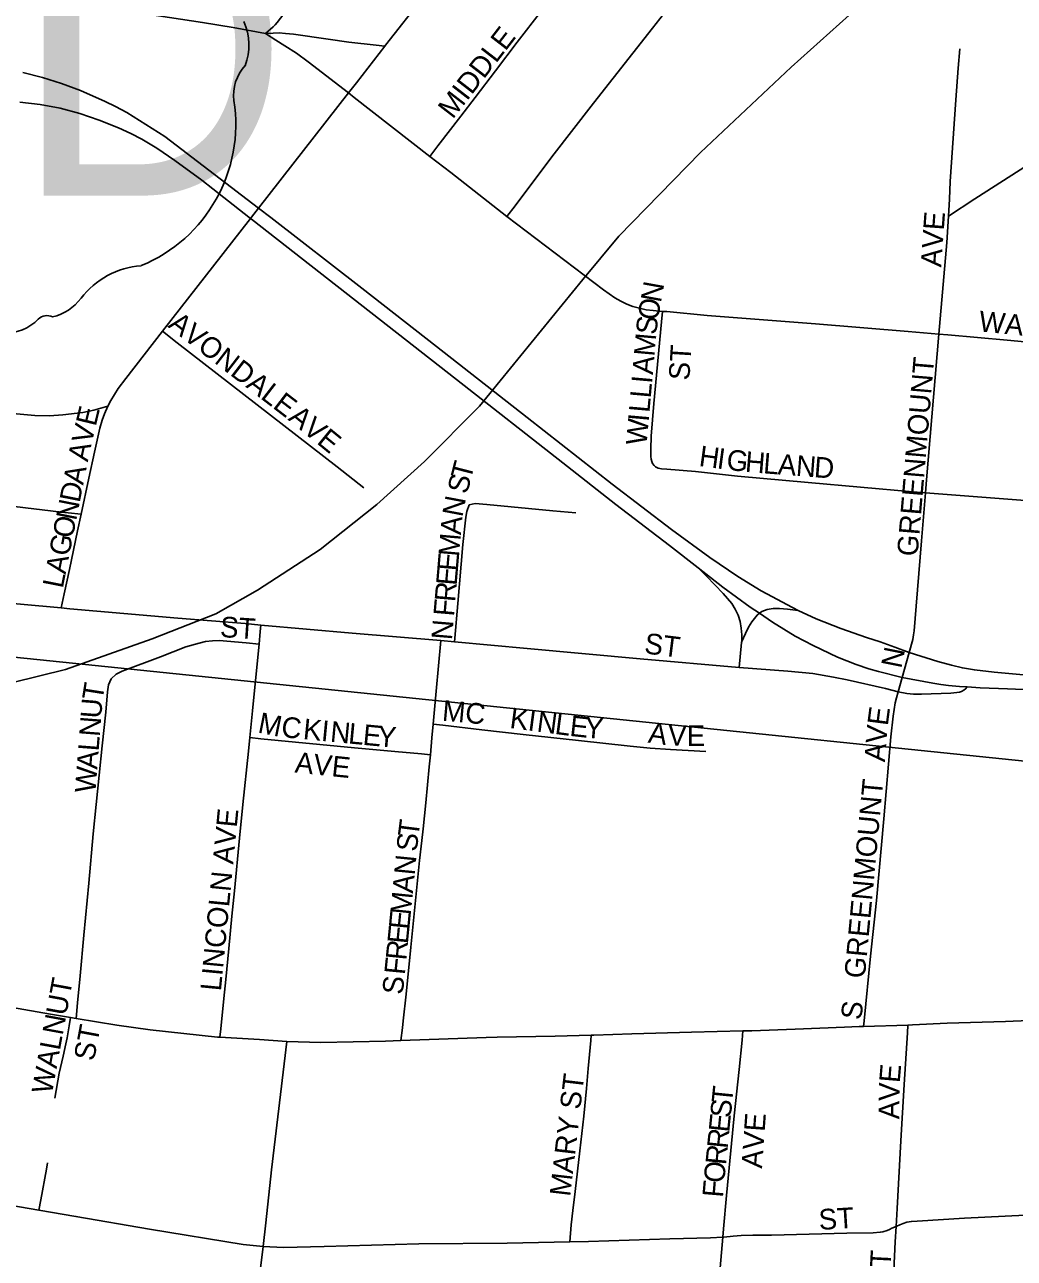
# Model space of a CAD drawing. Extents: x 1410790 to 1770854, y 566777 to 831614.
# Drawn here: x 1604940 to 1607334, y 701706 to 704689 of the extents above; entities that cross this region are included whole.
import ezdxf

# ---------------------------------------------------------------- set-up
doc = ezdxf.new("R2010")
doc.units = 0
for name, color, linetype in [('GM_X_City_Street', 7, 'Continuous'), ('GM_X_City_Street_Text', 7, 'Continuous'), ('GM_X_Interchange_Ramps', 7, 'Continuous'), ('GM_X_Rail_Line', 7, 'Continuous'), ('GM_X_Section', 7, 'Continuous'), ('GM_X_State_Route', 7, 'Continuous'), ('GM_X_State_Shield', 7, 'Continuous'), ('GM_X_US_Route', 7, 'Continuous')]:
    doc.layers.add(name, color=color, linetype=linetype)

msp = doc.modelspace()

# ---------------------------------------------------------------- linework, layer by layer
at = {"layer": 'GM_X_City_Street'}
for points in [[(1605522.1, 704667.9), (1605541, 704683.8), (1605545.9, 704688.4), (1605550.7, 704694.1), (1605574.8, 704725.5), (1605607.9, 704767.4), (1605635, 704799.8), (1605666.6, 704841.6), (1605706.6, 704894.5), (1605760.1, 704962.5), (1605810.6, 705028.9), (1605889.9, 705133), (1605953.2, 705212.4), (1606072, 705363.8), (1606132.7, 705442.3), (1606147.4, 705461)], [(1605920, 704370.4), (1605939.4, 704395.9), (1605994.6, 704468.1), (1606029.2, 704513.4), (1606078.2, 704577.6), (1606131.1, 704646.9), (1606189.5, 704722.5), (1606248.3, 704799.6), (1606362.5, 704948.6), (1606416.8, 705019.3), (1606464.2, 705081.1), (1606523, 705157.6), (1606534.6, 705172.6)], [(1606106.1, 704225.3), (1606125.8, 704251.3), (1606214.9, 704369.7), (1606315.9, 704499.6), (1606458.1, 704680.7), (1606600.6, 704861.7), (1606715.8, 705005.7), (1606730.2, 705023.5)], [(1605522.1, 704667.9), (1605547.4, 704651.4), (1605569, 704637.9), (1605597.2, 704619.9), (1605625.8, 704599.4), (1605723, 704524)], [(1607174.5, 704225.9), (1607237.8, 704267.8), (1607777.3, 704613.3), (1607876.7, 704676.8)], [(1607174.5, 704225.9), (1607176.8, 704267.4), (1607178.1, 704309.9), (1607191.8, 704507.1), (1607197.7, 704583.8), (1607202.2, 704630.7)], [(1605723, 704524), (1605736.8, 704513.2), (1605920, 704370.4)], [(1605920, 704370.4), (1605970.2, 704331.3), (1606106.1, 704225.3)], [(1606106.1, 704225.3), (1606340.1, 704047.5), (1606367.5, 704028.2), (1606381.7, 704020.2), (1606395.9, 704013.5), (1606410.7, 704007.8), (1606426.7, 704003.3), (1606443.3, 703999.9), (1606459.8, 703997.8), (1606482.3, 703995.8)], [(1607151.3, 703940.6), (1607170.3, 704162.6), (1607174.5, 704225.9)], [(1606462.1, 703622.8), (1606458.4, 703628.2), (1606456.6, 703632.9), (1606455.1, 703638.5), (1606454.2, 703644.6), (1606454.1, 703662.3), (1606455.3, 703693.8), (1606461.5, 703772.9), (1606480, 703970.8), (1606482.3, 703995.8)], [(1606482.3, 703995.8), (1606492.8, 703995.1), (1606590.8, 703985.7), (1606852.8, 703965.6), (1607077.1, 703946.9), (1607151.3, 703940.6)], [(1605273.2, 703947.6), (1605308.7, 703920), (1605437.6, 703819.6), (1605695.8, 703619.8), (1605759.9, 703569.4)], [(1607118.5, 703557), (1607120.9, 703588.6), (1607151.3, 703940.6)], [(1607151.3, 703940.6), (1607173, 703938.7), (1607316.3, 703926.1), (1607714.6, 703888.6), (1607768.3, 703883.6), (1607805.8, 703880)], [(1605076, 703505.3), (1605094.8, 703592.4), (1605108.4, 703655.1), (1605121.1, 703713.4), (1605127, 703732.8), (1605132.6, 703748.3), (1605140.8, 703766.5)], [(1606462.1, 703622.8), (1606465.7, 703619.6), (1606471.8, 703616.5), (1606480.4, 703615.3), (1606493, 703614), (1606562.3, 703608.2), (1606664.3, 703597.6), (1606835, 703581.7), (1607088.1, 703559.5), (1607118.5, 703557)], [(1607079.2, 703171.2), (1607087.9, 703202.3), (1607090.1, 703213.3), (1607091.1, 703223), (1607096.1, 703282.8), (1607109.4, 703440.9), (1607118.5, 703557)], [(1607118.5, 703557), (1607412.2, 703534.1), (1607771.6, 703502.1)], [(1604628, 703545.8), (1604686.4, 703540.6), (1604817.1, 703532.5), (1604914.8, 703523.7), (1605028.4, 703509.9), (1605044.7, 703508.3), (1605076, 703505.3)], [(1605979.8, 703196.5), (1605980.6, 703205.6), (1605987.6, 703289.7), (1605999.2, 703431.9), (1606006.5, 703498.3), (1606009.1, 703511.6), (1606014.5, 703528.2)], [(1606014.5, 703528.2), (1606029.8, 703531), (1606058, 703528.8), (1606217, 703513.7), (1606273.3, 703508.7)], [(1605028.1, 703278.5), (1605035.3, 703312.5), (1605047.8, 703371.6), (1605067.5, 703465), (1605076, 703505.3)], [(1604607, 703316.9), (1605028.1, 703278.5)], [(1605028.1, 703278.5), (1605049.1, 703276.6), (1605179.4, 703265), (1605309.8, 703254.1), (1605473, 703240.7), (1605511, 703237.3)], [(1605506.8, 703191.2), (1605509.6, 703221.5), (1605511, 703237.3)], [(1605511, 703237.3), (1605731.9, 703217.5), (1605946.3, 703199.6)], [(1605064.5, 702285.9), (1605067.8, 702323.6), (1605073.5, 702388.9), (1605082.9, 702486.9), (1605094.5, 702612.8), (1605105.4, 702732.7), (1605126.7, 702945.3), (1605136.1, 703026.9), (1605139.9, 703076.1), (1605142.3, 703092.4), (1605148.8, 703107.4), (1605160.9, 703118.2), (1605175.7, 703125.5), (1605268.3, 703160.4), (1605329.8, 703184.2), (1605361.4, 703193.7), (1605377.4, 703197.2), (1605393.7, 703199.2), (1605410.1, 703199.6), (1605475.8, 703193.9), (1605506.8, 703191.2)], [(1605484.6, 702964.9), (1605490.9, 703029.4), (1605505.4, 703175.6), (1605506.8, 703191.2)], [(1605927.6, 702997.6), (1605934.7, 703077.7), (1605946.3, 703199.6)], [(1605946.3, 703199.6), (1605979.8, 703196.5)], [(1605979.8, 703196.5), (1606154.9, 703180.3), (1606428.6, 703155.6), (1606667.8, 703134.6)], [(1607062.2, 703110.5), (1607079.2, 703171.2)], [(1606667.8, 703134.6), (1606786, 703125.9), (1606846.5, 703119.9), (1606896.2, 703111.5), (1606929.2, 703104.5), (1607022.1, 703084.1), (1607052.5, 703076.1)], [(1607052.5, 703076.1), (1607062.2, 703110.5)], [(1606968.9, 702266.4), (1606970.3, 702280), (1606986, 702436.8), (1607000.6, 702571), (1607018, 702768.6), (1607034.7, 702966.6), (1607040.3, 703016.6), (1607045.5, 703049.5), (1607048.5, 703061.1), (1607052.5, 703076.1)], [(1605921.1, 702923.7), (1605924.7, 702964.7), (1605927.6, 702997.6)], [(1605927.6, 702997.6), (1605950.8, 702994.9), (1606045.6, 702983.8), (1606145.3, 702972.2), (1606279.5, 702958.1), (1606404.1, 702944.4), (1606452.8, 702939.7), (1606501.7, 702936.6), (1606587.1, 702931.2)], [(1605412.1, 702240.5), (1605414.1, 702260.6), (1605421.5, 702334.1), (1605425.9, 702379.8), (1605433.9, 702454.8), (1605441, 702533.2), (1605447.4, 702594.2), (1605459.6, 702722), (1605467.7, 702802.9), (1605481.4, 702932.1), (1605484.6, 702964.9)], [(1605484.6, 702964.9), (1605511.2, 702962.3), (1605737.7, 702940.4), (1605834.8, 702931.5), (1605899.5, 702925.6), (1605921.1, 702923.7)], [(1605849.9, 702232.4), (1605853.3, 702263.5), (1605855, 702279.7), (1605862.1, 702344.6), (1605873.8, 702458.3), (1605888.3, 702603), (1605894.9, 702667.5), (1605900.2, 702715.8), (1605903.5, 702744.8), (1605910, 702807.2), (1605918.5, 702894.3), (1605921.1, 702923.7)], [(1604808.6, 702331), (1604905.7, 702313.4), (1605002.2, 702296.3), (1605050.1, 702288.3)], [(1605012.2, 702093.3), (1605023, 702153.7), (1605032.5, 702194.4), (1605039.5, 702224.1), (1605042.3, 702238.7), (1605046.9, 702267.9), (1605050.1, 702288.3)], [(1605050.1, 702288.3), (1605064.5, 702285.9)], [(1605064.5, 702285.9), (1605162.6, 702269.5), (1605243.5, 702258.2), (1605406.2, 702240.9), (1605412.1, 702240.5)], [(1606677.2, 702255.7), (1606698.8, 702256.2), (1606803.8, 702259.7), (1606922.7, 702264.9), (1606958.4, 702266), (1606968.9, 702266.4)], [(1606968.9, 702266.4), (1607076.2, 702269.8)], [(1607047.8, 701783.1), (1607050.5, 701826.1), (1607059.2, 701990.1), (1607066.8, 702125.9), (1607075, 702251.1), (1607076.2, 702269.8)], [(1607076.2, 702269.8), (1607087.7, 702270.2), (1607171, 702274.5), (1607312.5, 702278.8), (1607443.6, 702284), (1607449.4, 702284.3)], [(1605412.1, 702240.5), (1605507.8, 702234.6), (1605573.5, 702230.4)], [(1605849.9, 702232.4), (1606056.4, 702239.8), (1606082.8, 702240.3)], [(1606082.8, 702240.3), (1606223.1, 702243.2), (1606310.4, 702245.6)], [(1606258.5, 701745.4), (1606262, 701786.8), (1606265.8, 701821), (1606271.4, 701867.6), (1606282.5, 701966), (1606292.5, 702049.6), (1606298.8, 702116.3), (1606303, 702164.6), (1606309.2, 702232.9), (1606310.4, 702245.6)], [(1606310.4, 702245.6), (1606316.8, 702245.8), (1606408, 702248.4), (1606553, 702252.8), (1606677.2, 702255.7)], [(1606628.6, 701757.1), (1606630.5, 701777.2), (1606637.6, 701857.6), (1606656.2, 702050.6), (1606668.1, 702162.2), (1606675, 702233.2), (1606677.2, 702255.7)], [(1605516.9, 701734.3), (1605523.1, 701791.8), (1605536.9, 701919.7), (1605573.5, 702230.4)], [(1605573.5, 702230.4), (1605655.9, 702227.9), (1605812.5, 702231.1), (1605849.9, 702232.4)], [(1604974.1, 701822.3), (1604978.8, 701847.5), (1604992.7, 701921.6), (1604995, 701936.3)], [(1604828.1, 701847.1), (1604974.1, 701822.3)], [(1604974.1, 701822.3), (1605063.8, 701807), (1605241.7, 701776.2), (1605468.3, 701739.4), (1605516.9, 701734.3)], [(1607047.8, 701783.1), (1607049.7, 701783.8), (1607057, 701787), (1607065.1, 701790.3), (1607074, 701792.9), (1607084.8, 701794.8), (1607098.7, 701796), (1607213.5, 701803.2), (1607410.2, 701812.7), (1607426.2, 701813.3)], [(1606258.5, 701745.4), (1606303.4, 701746.3), (1606500, 701752.5), (1606598.7, 701755.5), (1606628.6, 701757.1)], [(1606567.8, 701202.9), (1606570.4, 701209.5), (1606572.7, 701215), (1606574.7, 701221.8), (1606578.1, 701248.6), (1606583.9, 701292.8), (1606592.4, 701370.1), (1606600.9, 701456.8), (1606614.9, 701599.4), (1606628.6, 701757.1)], [(1606628.6, 701757.1), (1606631.2, 701757.3), (1606653.7, 701759.4), (1606672.8, 701760.9), (1606700.8, 701761.5), (1606746.4, 701761.8), (1606928.1, 701766.3), (1606992.3, 701767.7), (1607009.5, 701769), (1607015.9, 701770.1), (1607026.1, 701773.3), (1607031.9, 701775.7), (1607037.1, 701778.3), (1607047.8, 701783.1)], [(1607011.3, 701117.2), (1607015.1, 701162.8), (1607022.9, 701275), (1607030.5, 701417.7), (1607035.7, 701538), (1607045.5, 701745.6), (1607047.8, 701783.1)], [(1605476.7, 701370.8), (1605483.9, 701435.1), (1605504, 701629.9), (1605516.9, 701734.3)], [(1605516.9, 701734.3), (1605565.6, 701731.9), (1605663.8, 701734.7), (1605893.4, 701741.1), (1606106.6, 701742.4), (1606258.5, 701745.4)]]:
    msp.add_lwpolyline(points, dxfattribs=at)
at = {"layer": 'GM_X_Interchange_Ramps'}
for points in [[(1606569, 703375.8), (1606588.9, 703355.8), (1606629, 703313.3), (1606640.2, 703301.7), (1606650.1, 703289.1), (1606658.6, 703275.5), (1606665.3, 703260.9), (1606670.1, 703245.6), (1606673.1, 703229.8), (1606674.4, 703213.8), (1606674.2, 703197.7), (1606674, 703194.9), (1606667.8, 703134.6)], [(1606810.7, 703272.1), (1606784.8, 703275.7), (1606765.4, 703277.6), (1606750.6, 703277.1), (1606735.7, 703274.8), (1606723.2, 703270.2), (1606716.9, 703265.6), (1606711.2, 703261.4), (1606698.8, 703245.3), (1606690.8, 703231.8), (1606683.4, 703216.9), (1606674.2, 703197.7), (1606674, 703194.9)], [(1607052.5, 703076.1), (1607073.8, 703072), (1607089.8, 703070.1), (1607109.5, 703069.9), (1607180.1, 703072.3), (1607194.5, 703073.8), (1607200.7, 703075.2), (1607206, 703076.7), (1607211.5, 703079.6), (1607215.7, 703082.8), (1607219.7, 703087.5)]]:
    msp.add_lwpolyline(points, dxfattribs=at)
at = {"layer": 'GM_X_Rail_Line'}
for points in [[(1606376.8, 704177.5), (1606574.1, 704379.9), (1606794.2, 704586.4), (1606934, 704712.2), (1607108.4, 704854), (1607224.9, 704953.7), (1607378.8, 705058.2), (1607628.7, 705219.5), (1607902.8, 705399.4), (1608577.9, 705832.1), (1608977.5, 706089), (1609603, 706492.7), (1609970, 706714.1), (1610400.7, 706989.6), (1610822.2, 707261.7)], [(1605402.2, 703264.2), (1605503, 703321.8), (1605654.4, 703420), (1605791.8, 703529), (1605906.5, 703632.5), (1606039.8, 703766.8), (1606289.7, 704072.6), (1606376.8, 704177.5)], [(1603743.3, 702819), (1603890.2, 702864.7), (1604001.6, 702893.1), (1604200.2, 702927.6), (1604566.6, 703018), (1604844.5, 703082.4), (1605038.4, 703129.9), (1605248.2, 703203.6), (1605402.2, 703264.2)]]:
    msp.add_lwpolyline(points, dxfattribs=at)
at = {"layer": 'GM_X_Section'}
for points in [[(1604648.8, 708516.3), (1610104.6, 708025.3), (1609553.2, 702682.3), (1604192.4, 703233.9)], [(1604192.4, 703233.9), (1609553.2, 702682.3), (1609051.7, 697468.6), (1603688.3, 697982.3)]]:
    msp.add_lwpolyline(points, close=True, dxfattribs=at)
at = {"layer": 'GM_X_State_Route'}
for points in [[(1605810.7, 704637.4), (1605812.2, 704639.3), (1605905.1, 704757.9), (1605995.5, 704874.7), (1606072.2, 704974.3), (1606228.5, 705174.1), (1606321.3, 705290.9), (1606343.5, 705317.7)], [(1605522.1, 704667.9), (1605443.9, 704682.1), (1605370, 704694.4), (1605156.6, 704727), (1604976.9, 704754.4), (1604967.9, 704755.6)], [(1605810.7, 704637.4), (1605789.8, 704639.8), (1605724, 704646.7), (1605673.6, 704653.7), (1605590.1, 704666.1), (1605570.5, 704668.2), (1605555.6, 704669.2), (1605540.4, 704668.6), (1605522.1, 704667.9)], [(1605488.2, 704223.4), (1605505.5, 704245.4), (1605723, 704524), (1605742, 704548.3), (1605810.7, 704637.4)], [(1605140.8, 703766.5), (1605148.3, 703780.2), (1605165.5, 703809.4), (1605184.4, 703833.4), (1605273.2, 703947.6), (1605419.7, 704135.7), (1605486, 704220.6), (1605488.2, 704223.4)], [(1604649.4, 703772), (1604821.5, 703756.7), (1604964, 703744.1), (1605000, 703743.5), (1605032.1, 703745.7), (1605080.6, 703751.6), (1605106.6, 703757.1), (1605140.8, 703766.5)]]:
    msp.add_lwpolyline(points, dxfattribs=at)
at = {"layer": 'GM_X_State_Shield'}
for centre, radius, start, end in [((1605337.9, 704639.1), 144, 340.033, 23.6496), ((1605549.6, 704518.3), 104.8, 136.8065, 186.9296), ((1605080.9, 704448), 369.3, 292.3089, 8.9858), ((1605236.6, 703904.7), 202.2, 94.4031, 142.5768), ((1604980.4, 704098.9), 119.3, 282.8732, 323.2771), ((1604891.9, 704056), 112.8, 268.777, 315.5493), ((1604993.9, 703953.7), 31.8, 65.7517, 132.6484)]:
    msp.add_arc(centre, radius, start, end, dxfattribs=at)
at = {"layer": 'GM_X_US_Route'}
for points in [[(1605505.5, 704245.4), (1605278.9, 704418.6), (1605186.6, 704477), (1605159.7, 704490.9), (1605134.2, 704503.1), (1605074.6, 704529.6), (1605028.9, 704546.9), (1604982.4, 704561.7), (1604935, 704573.8)], [(1604927.9, 704501.6), (1604977, 704496.2), (1605025.5, 704487.4), (1605073.2, 704474.6), (1605119.8, 704458.2), (1605166.5, 704439.5), (1605196.2, 704425.8), (1605222.9, 704412.2), (1605259.3, 704390.6), (1605303, 704360.7), (1605368.1, 704313.3), (1605421.8, 704271.1)], [(1605421.8, 704271.1), (1605481.8, 704223.9), (1605486, 704220.6), (1605488.1, 704219)], [(1605505.5, 704245.4), (1605535, 704222.8), (1605754.9, 704052), (1605935.5, 703910.9), (1606154.8, 703739.3), (1606360.9, 703577.6), (1606504.1, 703468.1), (1606597, 703400.6), (1606664.9, 703354.4), (1606721, 703320.1), (1606748.3, 703305.2), (1606783, 703286.9), (1606810.7, 703272.1), (1606854.7, 703252.6), (1606914.2, 703229.2), (1606976.2, 703207.2), (1607009.5, 703196.7), (1607044.7, 703183.8), (1607079.2, 703171.2), (1607149, 703149.1), (1607181.3, 703140), (1607208.2, 703133.7), (1607237.3, 703128.6), (1607284.7, 703123.1), (1607364.4, 703116.1)], [(1605488.1, 704219), (1605983.9, 703831.3), (1606241.3, 703629.7), (1606369.6, 703528.6), (1606499.7, 703429.5), (1606569, 703375.8)], [(1606569, 703375.8), (1606628.7, 703329.2), (1606694.4, 703280.8), (1606716.9, 703265.6), (1606748.4, 703244.2), (1606803.9, 703210.4), (1606847, 703187.4), (1606905.9, 703159.8), (1606951.2, 703141.9), (1606981.8, 703131.6), (1607005.2, 703124.6), (1607062.2, 703110.5), (1607136.6, 703096.4), (1607156, 703093.4), (1607174.8, 703091.4), (1607201, 703088.8), (1607219.7, 703087.5), (1607251, 703085.5), (1607317, 703082.6), (1607376.2, 703080.4)]]:
    msp.add_lwpolyline(points, dxfattribs=at)

# ---------------------------------------------------------------- texts
at = {"layer": 'GM_X_City_Street_Text'}
for s, rotation, p in [('MIDDLE', 52.3069, (1605975.2, 704459)), ('AVE', 85.9166, (1607156.7, 704101.8)), ('N', 79.6932, (1606478.5, 704015.3)), ('O', 80.491, (1606471.3, 703972.1)), ('WARDER', 354.289, (1607246.2, 703947.7)), ('AVONDALE', 322.3881, (1605284.3, 703959)), ('S', 83.7865, (1606467.6, 703937.9)), ('M', 84.9293, (1606463, 703885.6)), ('ST', 86.4262, (1606547.4, 703828)), ('A', 84.9472, (1606459.1, 703841.7)), ('GREENMOUNT', 85.1921, (1607099.5, 703402)), ('L', 84.9391, (1606454, 703784.7)), ('I', 84.9243, (1606457.1, 703819.8)), ('E', 76.4873, (1605111.4, 703715.9)), ('AVE', 320.7074, (1605574.9, 703734.4)), ('L', 84.9391, (1606450.9, 703749.7)), ('V', 76.6318, (1605101.3, 703673.2)), ('W', 84.9334, (1606443.9, 703670.8)), ('I', 84.9627, (1606449, 703727.8)), ('A', 77.9785, (1605092.2, 703630.4)), ('H', 352.284, (1606569, 703622.1)), ('T', 75.5331, (1606018.4, 703586)), ('I', 352.284, (1606612.6, 703616.2)), ('G', 353.412, (1606635.5, 703613.1)), ('H', 355.4206, (1606681.1, 703607.8)), ('L', 355.5826, (1606725.1, 703604.3)), ('A', 355.6123, (1606760.2, 703601.6)), ('N', 355.603, (1606804.1, 703598.2)), ('D', 355.5898, (1606847.9, 703594.9)), ('A', 78.8272, (1605081.1, 703574.5)), ('D', 78.8272, (1605072.6, 703531.4)), ('S', 75.586, (1606009.7, 703551.9)), ('N', 79.2474, (1605998.5, 703496.7)), ('N', 78.8272, (1605064.1, 703488.2)), ('O', 78.8272, (1605055.5, 703445)), ('A', 85.0331, (1605994.8, 703454.2)), ('G', 78.8272, (1605047, 703401.8)), ('M', 85.1123, (1605990.3, 703401.6)), ('A', 78.8272, (1605038.5, 703358.7)), ('E', 85.1258, (1605987.3, 703366.5)), ('E', 85.132, (1605984.4, 703331.5)), ('L', 78.8348, (1605031.7, 703324.2)), ('R', 85.1262, (1605981, 703292)), ('F', 85.132, (1605978, 703257)), ('ST', 356.1888, (1605411.1, 703208.5)), ('N', 85.1202, (1605973.1, 703199.9)), ('ST', 352.8716, (1606436.9, 703168.9)), ('N', 78.6943, (1607060.1, 703130.6)), ('T', 81.0295, (1605127.8, 703052.9)), ('U', 85.6123, (1605124.6, 703010)), ('MC', 354.8083, (1605948.2, 703006.1)), ('N', 85.5803, (1605121.2, 702966.1)), ('M', 348.6508, (1605501.6, 702977.6)), ('C', 354.6306, (1605559, 702966.4)), ('K', 354.5612, (1605611.6, 702961.5)), ('K', 352.5252, (1606111.3, 702988.5)), ('I', 352.5273, (1606155, 702982.7)), ('N', 352.533, (1606176.8, 702979.9)), ('L', 352.5345, (1606220.4, 702974.1)), ('E', 353.6336, (1606256.4, 702969.4)), ('Y', 355.0756, (1606292.7, 702965.4)), ('E', 82.631, (1607027.5, 702992.1)), ('I', 354.5815, (1605655.4, 702957.3)), ('N', 354.5612, (1605677.3, 702955.2)), ('L', 354.566, (1605721.1, 702951)), ('E', 354.5558, (1605756.1, 702947.7)), ('Y', 355.1561, (1605791.8, 702944.3)), ('A', 351.8745, (1606446.1, 702953.2)), ('V', 357.5383, (1606495, 702946.5)), ('E', 359.9707, (1606541.3, 702944.6)), ('V', 85.2573, (1607023.9, 702948.8)), ('L', 85.6073, (1605118.5, 702931)), ('A', 85.5898, (1605115.1, 702887.2)), ('AVE', 354.0932, (1605591.8, 702880.9)), ('A', 85.2518, (1607020.3, 702905)), ('W', 85.591, (1605110.7, 702830.1)), ('GREENMOUNT', 84.6623, (1606971.9, 702381.3)), ('LINCOLN AVE', 84.4718, (1605414.3, 702350.7)), ('T', 82.7411, (1605891.9, 702722.7)), ('S', 84.3572, (1605888.5, 702688)), ('N', 84.3661, (1605882.9, 702631.1)), ('A', 84.3556, (1605878.6, 702587.3)), ('M', 84.3447, (1605873.4, 702534.7)), ('E', 84.3628, (1605869.9, 702499.7)), ('E', 84.3572, (1605866.5, 702464.7)), ('R', 84.3571, (1605862.6, 702425.3)), ('F', 84.3572, (1605859.1, 702390.2)), ('WALNUT', 79.6089, (1605005.3, 702100.9)), ('S', 84.3628, (1605854.3, 702342.1)), ('S', 82.88, (1606963.2, 702280.7)), ('ST', 79.3904, (1605107.3, 702181.1)), ('MARY ST', 83.347, (1606259.2, 701853.8)), ('E', 85.2953, (1607056.4, 702128.9)), ('T', 84.2799, (1606650.9, 702079.1)), ('V', 88.8634, (1607055.6, 702085.7)), ('S', 84.2934, (1606647.4, 702044.1)), ('A', 89.8907, (1607055.5, 702041.9)), ('E', 84.2799, (1606643.9, 702009.1)), ('AVE', 85.9166, (1606723.3, 701922.1)), ('R', 84.2834, (1606639.9, 701969.7)), ('R', 84.3075, (1606636, 701930.3)), ('O', 84.3296, (1606631.6, 701886.5)), ('F', 85.1308, (1606628.7, 701851.6)), ('ST', 3.5746, (1606861.9, 701774.2)), ('GREENMOUNT', 87.0467, (1607011.5, 701241.6))]:
    msp.add_text(s, height=50, rotation=rotation, dxfattribs=at).set_placement(p)
at = {"layer": 'GM_X_State_Shield'}
msp.add_text('4D', height=696.1, dxfattribs=at).set_placement((1604391.4, 704275.8))

doc.saveas('drawing.dxf')
